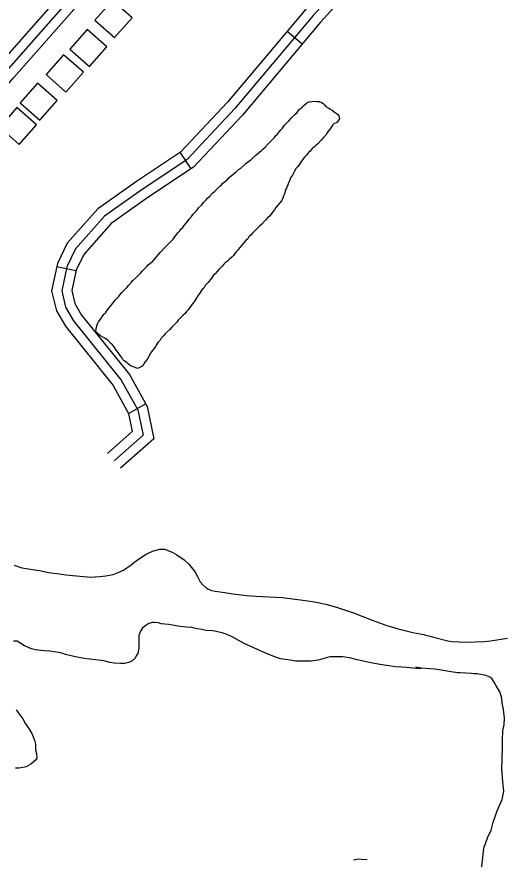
# Model space of a CAD drawing. Extents: x 3297735 to 3335592, y 670436 to 695807.
# Drawn here: x 3330531 to 3331278, y 689386 to 690669 of the extents above; entities that cross this region are included whole.
import ezdxf

# ---------------------------------------------------------------- set-up
doc = ezdxf.new("R2010")
doc.units = 0
for name, color, linetype in [('V-BLDG-OTLN', 7, 'Continuous'), ('V-ROAD-CNTR', 7, 'Continuous'), ('V-SITE-VEGE', 7, 'Continuous'), ('V-TOPO-SHOR', 7, 'Continuous')]:
    doc.layers.add(name, color=color, linetype=linetype)

msp = doc.modelspace()

# ---------------------------------------------------------------- linework, layer by layer
at = {"layer": 'V-BLDG-OTLN'}
for points in [[(3330676.6, 690693.7), (3330650.1, 690663.8), (3330680.1, 690637.3), (3330706.6, 690667.3)], [(3330638.2, 690649.6), (3330611.7, 690619.6), (3330641.7, 690593.2), (3330668.2, 690623.2)], [(3330602.4, 690610.7), (3330575.9, 690580.8), (3330605.9, 690554.3), (3330632.4, 690584.3)], [(3330562.4, 690567.9), (3330536, 690537.9), (3330565.9, 690511.5), (3330592.4, 690541.4)], [(3330531, 690530.7), (3330504.5, 690500.7), (3330534.5, 690474.2), (3330561, 690504.2)]]:
    msp.add_lwpolyline(points, close=True, dxfattribs=at)
at = {"layer": 'V-ROAD-CNTR'}
for p, q in [((3330965.6, 690627.3), (3330942.7, 690646.6)), ((3330796.7, 690437.5), (3330780.1, 690462.5)), ((3330621.2, 690282), (3330591.9, 690288.2)), ((3330727.7, 690079.1), (3330701.5, 690064.4))]:
    msp.add_line(p, q, dxfattribs=at)
for points in [[(3329792.1, 689807), (3329848.6, 689852), (3330006.7, 690028.5), (3330217.7, 690270.6), (3330504, 690596.1), (3330843.5, 690981.2), (3330985.4, 691139), (3331255.6, 691448.2)], [(3329801.5, 689795.2), (3329859, 689841.1), (3330017.9, 690018.6), (3330229, 690260.8), (3330515.2, 690586.2), (3330854.7, 690971.3), (3330996.6, 691129), (3331277.7, 691450.7)], [(3330065.3, 690050.1), (3330240.3, 690250.9), (3330526.5, 690576.2), (3330865.9, 690961.3), (3331007.9, 691119.1), (3331277.3, 691427.5)], [(3331133.6, 690874.9), (3331096.5, 690818.3), (3330971.3, 690680.7), (3330852.1, 690539), (3330780.5, 690462.7), (3330713.3, 690418.2), (3330654.7, 690376.3), (3330607.8, 690323.9), (3330592.9, 690292.9), (3330584.1, 690251.5), (3330591.4, 690221), (3330605, 690197.4), (3330677.6, 690107.1), (3330701.3, 690064.7), (3330706.9, 690037), (3330669.3, 690003.9)], [(3331146.1, 690866.6), (3331108.4, 690809), (3330982.6, 690670.8), (3330863.3, 690529), (3330790.2, 690451.2), (3330721.9, 690405.9), (3330664.8, 690365.1), (3330620.4, 690315.5), (3330607.2, 690288), (3330599.5, 690251.7), (3330605.4, 690226.6), (3330617.4, 690205.9), (3330690.1, 690115.5), (3330715.6, 690070), (3330723.3, 690031.5), (3330679.2, 689992.7)], [(3331158.7, 690858.4), (3331120.3, 690799.8), (3330993.9, 690660.9), (3330874.6, 690519.1), (3330800, 690439.6), (3330730.4, 690393.5), (3330674.9, 690353.8), (3330633, 690307), (3330621.5, 690283.1), (3330614.9, 690251.9), (3330619.5, 690232.2), (3330629.8, 690214.4), (3330702.6, 690123.9), (3330729.8, 690075.2), (3330739.7, 690025.9), (3330689.1, 689981.4)]]:
    msp.add_lwpolyline(points, dxfattribs=at)
at = {"layer": 'V-SITE-VEGE'}
for points in [[(3330527, 689833.6), (3330538.6, 689829.7), (3330542.1, 689828.9), (3330552, 689827.6), (3330568.4, 689825), (3330579.2, 689822.5), (3330596, 689820.4), (3330605.5, 689818.7), (3330621.9, 689817.4), (3330633.1, 689816.2), (3330643.5, 689815.3), (3330657.3, 689816.2), (3330666.8, 689817.5), (3330677.6, 689819.3), (3330685.3, 689822.3), (3330693.5, 689826.2), (3330705.1, 689834), (3330713.3, 689840.5), (3330728, 689850.1), (3330737.5, 689854.8), (3330749.1, 689857.9), (3330756, 689857.9), (3330767.7, 689853.6), (3330774.6, 689849.3), (3330786.2, 689841.6), (3330793.6, 689834.7), (3330802.7, 689823.1), (3330807, 689815.3), (3330810.5, 689808.4), (3330814.4, 689803.7), (3330819.1, 689799.4), (3330822.2, 689797.7), (3330827.8, 689795.1), (3330833.4, 689794.2), (3330848.1, 689791.7), (3330860.2, 689790), (3330881.3, 689787.5), (3330895.1, 689786.2), (3330935.3, 689784.2), (3330963.3, 689780.8), (3330984.5, 689777.8), (3331001.7, 689774.4), (3331018.1, 689769.7), (3331044, 689761.1), (3331072.6, 689749.6), (3331094.6, 689741.9), (3331111.9, 689736.7), (3331134.3, 689731.2), (3331151.1, 689727.8), (3331153.7, 689726.9), (3331160.6, 689725.6), (3331168, 689723.5), (3331187.4, 689718.4), (3331193.9, 689717.1), (3331215.9, 689716.3), (3331243.1, 689717.2), (3331252.6, 689718.1), (3331278.4, 689722.5)], [(3330897.5, 689705.1), (3330877.6, 689714.5), (3330859, 689724.4), (3330850, 689728.3), (3330843.9, 689730.4), (3330832.3, 689733), (3330829.2, 689733.4), (3330819.3, 689734.2), (3330812.8, 689735.5), (3330805.1, 689736.4), (3330801.2, 689737.6), (3330797.7, 689738.5), (3330789.5, 689739.3), (3330780, 689740.2), (3330774, 689741.4), (3330762.8, 689743.1), (3330756.3, 689743.6), (3330751.1, 689744.4), (3330746.8, 689745.7), (3330740.8, 689746.5), (3330737.7, 689746.5), (3330732.1, 689744.8), (3330726.1, 689740.5), (3330721.8, 689737), (3330719.7, 689733.1), (3330717.1, 689726.6), (3330716.7, 689721), (3330716.7, 689707.2), (3330715.4, 689699), (3330712.8, 689695.6), (3330711.1, 689691.7), (3330706.4, 689687.3), (3330702.5, 689685.6), (3330695.2, 689683.9), (3330689.1, 689683.8), (3330679.2, 689684.2), (3330672.7, 689685.5), (3330663.7, 689688.1), (3330650.7, 689689.3), (3330633.5, 689691.5), (3330617.9, 689694.4), (3330614, 689695.7), (3330605, 689697.4), (3330599.4, 689699.6), (3330594.6, 689700.4), (3330581.2, 689702.5), (3330573, 689703), (3330567.9, 689703.4), (3330559.7, 689704.6), (3330553.6, 689705.9), (3330542.8, 689710.6), (3330537.2, 689714.1), (3330531.6, 689717.9), (3330526, 689717.9)], [(3331238.4, 689366), (3331241.3, 689392.8), (3331242.6, 689402.3), (3331248.2, 689418.2), (3331253.8, 689429.9), (3331256.7, 689442), (3331262.7, 689459.3), (3331270.5, 689476.5), (3331273, 689489.1), (3331271.3, 689503.3), (3331269.9, 689524), (3331270.3, 689537.4), (3331271.1, 689556.4), (3331271.1, 689567.2), (3331271.5, 689581.4), (3331273.2, 689590.9), (3331274, 689600.4), (3331272.3, 689613.8), (3331270.9, 689621.5), (3331269.6, 689633.2), (3331266.6, 689640.5), (3331260.5, 689650.8), (3331258.3, 689655.6), (3331254.9, 689660.7), (3331251.8, 689662.9), (3331245.8, 689665.5), (3331232.4, 689668), (3331227.2, 689668), (3331223.8, 689668.4), (3331206.5, 689669.7), (3331202.2, 689669.7), (3331192.7, 689670.9), (3331168.1, 689675.2), (3331160.3, 689675.6), (3331147.4, 689676.8), (3331143.3, 689677.1), (3331138.8, 689678.1), (3331141.4, 689677.3), (3331143.3, 689677.1), (3331146.5, 689676.4), (3331140.1, 689676.4), (3331134.5, 689676.8), (3331125.4, 689677.7), (3331117.6, 689678.1), (3331108.1, 689678.9), (3331094.3, 689681), (3331084, 689682.3), (3331070.6, 689684.8), (3331063.2, 689686.1), (3331047.3, 689690), (3331040.3, 689692.1), (3331027.8, 689694.2), (3331019.6, 689694.2), (3331008, 689693.7), (3331000.7, 689692), (3330989.9, 689688.9), (3330979.5, 689687.6), (3330955.8, 689687.6), (3330947.6, 689688.8), (3330932.5, 689691), (3330925.1, 689693.5), (3330908.7, 689700), (3330897.5, 689705.1)], [(3330530.1, 689613.1), (3330532.7, 689609.6), (3330540.1, 689599.3), (3330543.6, 689592.8), (3330550.9, 689582.5), (3330553.9, 689577.3), (3330557.9, 689567), (3330559.6, 689561), (3330559.6, 689552.3), (3330560.9, 689546.7), (3330561.8, 689539.4), (3330558.8, 689535.9), (3330552.3, 689530.3), (3330545.4, 689526.4), (3330534.7, 689524.2), (3330529.1, 689524.2)], [(3331043.7, 689384.5), (3331051.1, 689386.2), (3331055.4, 689385.8), (3331064.9, 689385.4)]]:
    msp.add_lwpolyline(points, dxfattribs=at)
msp.add_lwpolyline([(3331143.3, 689677.1), (3331141.4, 689677.3), (3331138.8, 689678.1)], close=True, dxfattribs=at)
at = {"layer": 'V-TOPO-SHOR'}
for points in [[(3330749.5, 690310), (3330757.6, 690318.7), (3330763, 690324.1), (3330769, 690330.1), (3330774.3, 690337.1), (3330777, 690340.4), (3330779.2, 690342.6), (3330781.4, 690345.8), (3330784.1, 690348), (3330785.7, 690350.7), (3330788.9, 690354.5), (3330791.1, 690357.2), (3330793.2, 690359.9), (3330797, 690364.8), (3330799.7, 690368), (3330802.4, 690370.7), (3330806.1, 690375.1), (3330807.8, 690377.8), (3330812.6, 690382.1), (3330815.9, 690386.5), (3330819.6, 690390.3), (3330821.8, 690393), (3330825, 690395.7), (3330829.3, 690400), (3330832.6, 690403.3), (3330835.8, 690406.5), (3330840.1, 690410.9), (3330842.8, 690413), (3330845, 690415.2), (3330848.8, 690418.5), (3330851.5, 690420.6), (3330854.7, 690423.9), (3330857.4, 690426.6), (3330860.6, 690429.3), (3330865.5, 690433.1), (3330868.7, 690436.3), (3330872.5, 690438.5), (3330877.9, 690443.4), (3330880.6, 690446.1), (3330883.8, 690448.3), (3330888.1, 690451.5), (3330890.3, 690453.7), (3330895.1, 690458), (3330897.8, 690460.2), (3330903.8, 690465.1), (3330905.9, 690467.3), (3330909.2, 690470.5), (3330913.5, 690474.9), (3330916.2, 690477.6), (3330919.4, 690480.8), (3330923.7, 690485.2), (3330925.4, 690487.9), (3330928.1, 690490), (3330931.3, 690494.4), (3330933.4, 690496.5), (3330935.6, 690499.2), (3330938.8, 690503.6), (3330941.5, 690506.3), (3330945.3, 690510.6), (3330949.1, 690514.4), (3330951.8, 690517.7), (3330955, 690520.4), (3330958.2, 690523.1), (3330960.9, 690526.9), (3330963.1, 690529.1), (3330965.8, 690531.2), (3330969, 690534.5), (3330972.8, 690537.7), (3330976.6, 690539.4), (3330980.4, 690539.9), (3330984.2, 690540.5), (3330987.9, 690539.9), (3330991.7, 690540), (3330995, 690538.3), (3330997.7, 690536.7), (3330999.9, 690534.6), (3331002, 690532.4), (3331005.3, 690530.3), (3331008, 690528.6), (3331011.2, 690526.5), (3331014.5, 690524.3), (3331017.7, 690522.2), (3331019.9, 690520), (3331021.5, 690517.3), (3331022.6, 690513.5), (3331020.5, 690510.3), (3331018.3, 690508.1), (3331014, 690505.9), (3331011.8, 690503.8), (3331010.2, 690501.1), (3331008.6, 690498.4), (3331005.4, 690494.6), (3331003.7, 690491.9), (3331001.6, 690488.6), (3330998.4, 690484.8), (3330994.6, 690481), (3330989.7, 690475.6), (3330987, 690473.4), (3330984.3, 690470.7), (3330981.1, 690468), (3330977.9, 690464.2)], [(3330977.9, 690464.2), (3330975.2, 690462), (3330972.5, 690458.2), (3330969.2, 690455), (3330967.1, 690452.3), (3330964.9, 690449), (3330961.7, 690444.2), (3330959, 690440.9), (3330956.8, 690438.2), (3330954.2, 690433.9), (3330952.5, 690430.6), (3330950.9, 690427.4), (3330948.2, 690423.6), (3330946.6, 690419.2), (3330944.5, 690414.4), (3330942.3, 690409), (3330940.7, 690406.3), (3330939.6, 690403), (3330938.6, 690399.2), (3330937.5, 690396), (3330936.4, 690392.7), (3330934.8, 690388.9), (3330931.6, 690385.7), (3330928.9, 690381.9), (3330925.6, 690378.6), (3330923.5, 690374.8), (3330921.3, 690371.6), (3330918.6, 690368.3), (3330915.9, 690365.1), (3330913.2, 690362.9), (3330911.1, 690360.2), (3330908.4, 690357.5), (3330904.1, 690353.2), (3330901.4, 690350.5), (3330898.7, 690347.7), (3330894.9, 690344), (3330892.8, 690341.8), (3330890.1, 690339.1), (3330887.4, 690336.4), (3330884.7, 690333.7), (3330883, 690330.9), (3330878.7, 690327.1), (3330876.6, 690323.9), (3330873.9, 690321.2), (3330870.1, 690316.8), (3330867.4, 690313.1), (3330865.3, 690310.9), (3330863.1, 690308.2), (3330860.9, 690305.5), (3330858.8, 690302.8), (3330854.5, 690299), (3330851.8, 690296.8), (3330849.1, 690294.6), (3330846.4, 690291.9), (3330843.7, 690289.2), (3330841, 690286), (3330838.8, 690283.8), (3330835.6, 690280.5), (3330833.4, 690277.3), (3330830.7, 690275.1), (3330827.5, 690270.8), (3330825.4, 690268.1), (3330822.7, 690264.3), (3330817.8, 690259.4), (3330815.7, 690255.6), (3330813, 690252.9), (3330809.2, 690247.5), (3330807, 690243.7), (3330804.3, 690239.9), (3330801.1, 690234.5), (3330798.4, 690231.2), (3330795.7, 690227.4), (3330792, 690222.6), (3330789.3, 690219.8), (3330787.6, 690217.1), (3330783.9, 690213.9), (3330781.7, 690211.7), (3330779.6, 690209.5), (3330776.9, 690206.8), (3330775.2, 690204.1), (3330772.5, 690201.4), (3330769.3, 690198.2), (3330767.1, 690196), (3330763.9, 690192.7), (3330759.6, 690188.4), (3330756.9, 690185.7), (3330754.7, 690183), (3330751, 690179.2), (3330749.4, 690176.5), (3330746.1, 690172.7), (3330744.5, 690170), (3330742.4, 690166.7), (3330739.7, 690162.9), (3330737, 690160.2), (3330733.7, 690154.8), (3330731.6, 690150.5), (3330729.4, 690146.7), (3330726.2, 690142.9), (3330724, 690139.1), (3330721.9, 690136.9), (3330718.6, 690134.8)], [(3330718.6, 690134.8), (3330714.9, 690133.1), (3330711.1, 690134.7), (3330707.3, 690136.4), (3330704, 690137.4), (3330700.8, 690140.1), (3330698.6, 690142.3), (3330694.8, 690145), (3330692.7, 690147.1), (3330691, 690149.8), (3330688.3, 690153.1), (3330685.6, 690157.4), (3330682.3, 690161.2), (3330679.6, 690166), (3330676.9, 690169.3), (3330674.2, 690171.4), (3330669.9, 690176.3), (3330666.1, 690179), (3330662.3, 690181.1), (3330658.5, 690182.7), (3330655.8, 690184.9), (3330653.6, 690187), (3330651.4, 690189.7), (3330652, 690193.5), (3330653.1, 690197.9), (3330654.1, 690201.1), (3330655.7, 690204.4), (3330659, 690208.7), (3330661.7, 690213), (3330664.4, 690216.3), (3330666.5, 690218.4), (3330668.1, 690221.1), (3330670.8, 690224.4), (3330674.1, 690228.7), (3330677.3, 690232.5), (3330679.4, 690235.2), (3330681.6, 690237.9), (3330685.9, 690242.3), (3330688.1, 690245.5), (3330690.8, 690248.8), (3330695.6, 690253.7), (3330698.9, 690256.4), (3330701.6, 690260.2), (3330705.9, 690264.5), (3330708, 690267.2), (3330712.3, 690271), (3330715, 690273.7), (3330717.2, 690276.4), (3330719.9, 690279.1), (3330722, 690281.3), (3330724.2, 690283.5), (3330728.5, 690287.8), (3330731.2, 690291.1), (3330733.9, 690293.2), (3330738.2, 690296.5), (3330741.5, 690300.3), (3330749.5, 690310)]]:
    msp.add_lwpolyline(points, dxfattribs=at)

doc.saveas('drawing.dxf')
